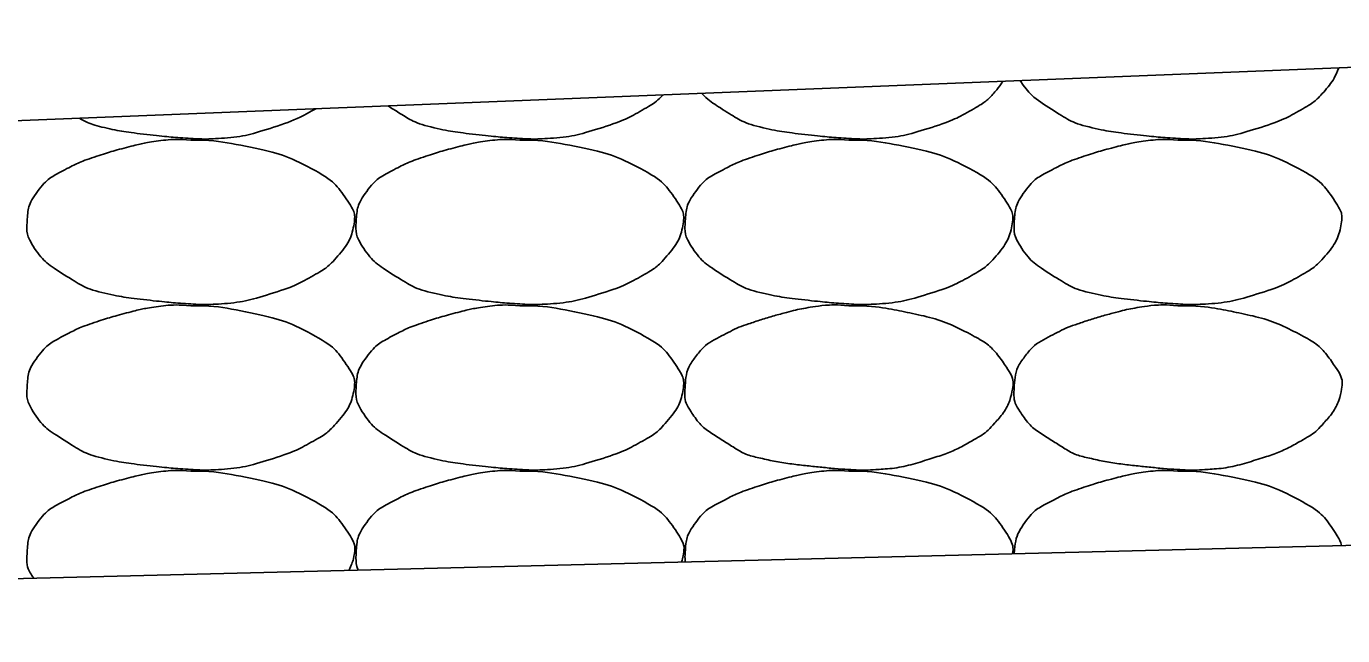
# Model space of a CAD drawing. Extents: x 1671357 to 13005564, y 567358 to 14261451.
# Drawn here: x 12758442.198 to 12758444.207, y 14259927.177 to 14259928.107 of the extents above; entities that cross this region are included whole.
import ezdxf

# ---------------------------------------------------------------- set-up
doc = ezdxf.new("R2010")
doc.units = 0
doc.layers.add('Default', color=7, linetype='Continuous')
doc.layers.add('R_Draft', color=7, linetype='Continuous')

msp = doc.modelspace()

# ---------------------------------------------------------------- linework, layer by layer
at = {"layer": 'Default'}
for p, q in [((12758441.7858, 14259927.947), (12758445.783, 14259928.1069)), ((12758438.7062, 14259927.1769), (12758456.7994, 14259927.6286))]:
    msp.add_line(p, q, dxfattribs=at)
at = {"layer": 'R_Draft'}
for points in [[(12758444.2014, 14259928.0435), (12758444.1964, 14259928.0303), (12758444.1884, 14259928.0175), (12758444.1685, 14259927.9952), (12758444.1592, 14259927.9881), (12758444.1277, 14259927.9702), (12758444.1078, 14259927.9606), (12758444.0574, 14259927.9447), (12758444.0291, 14259927.9375), (12758443.9852, 14259927.9348), (12758443.9705, 14259927.9347), (12758443.9338, 14259927.9371), (12758443.9118, 14259927.9393), (12758443.8656, 14259927.9443), (12758443.8417, 14259927.9481), (12758443.7982, 14259927.9582), (12758443.7813, 14259927.9687), (12758443.7444, 14259927.9918), (12758443.7286, 14259928.0036), (12758443.7149, 14259928.0241)], [(12758443.6886, 14259928.023), (12758443.6848, 14259928.0171), (12758443.6804, 14259928.0112), (12758443.6661, 14259927.9952), (12758443.6568, 14259927.9881), (12758443.6253, 14259927.9702), (12758443.6054, 14259927.9606), (12758443.555, 14259927.9447), (12758443.5267, 14259927.9375), (12758443.4828, 14259927.9348), (12758443.468, 14259927.9347), (12758443.4314, 14259927.9371), (12758443.4094, 14259927.9393), (12758443.3632, 14259927.9443), (12758443.3393, 14259927.9481), (12758443.2958, 14259927.9582), (12758443.2789, 14259927.9687), (12758443.2491, 14259927.9874), (12758443.2383, 14259927.9949), (12758443.2285, 14259928.0047)], [(12758443.1699, 14259928.0023), (12758443.1616, 14259927.9936), (12758443.1531, 14259927.9874), (12758443.1229, 14259927.9702), (12758443.103, 14259927.9606), (12758443.0526, 14259927.9447), (12758443.0243, 14259927.9375), (12758442.9803, 14259927.9348), (12758442.9656, 14259927.9347), (12758442.929, 14259927.9371), (12758442.907, 14259927.9393), (12758442.8608, 14259927.9443), (12758442.8369, 14259927.9481), (12758442.7934, 14259927.9582), (12758442.7765, 14259927.9687), (12758442.7559, 14259927.9816), (12758442.7528, 14259927.9836), (12758442.7499, 14259927.9855)], [(12758442.6396, 14259927.9811), (12758442.6198, 14259927.9699), (12758442.6002, 14259927.9605), (12758442.5502, 14259927.9447), (12758442.5218, 14259927.9375), (12758442.4779, 14259927.9348), (12758442.4632, 14259927.9347), (12758442.4265, 14259927.9371), (12758442.4046, 14259927.9393), (12758442.3583, 14259927.9443), (12758442.3345, 14259927.9481), (12758442.2991, 14259927.9563), (12758442.2885, 14259927.961), (12758442.2782, 14259927.9667)], [(12758442.4486, 14259927.9331), (12758442.4779, 14259927.9335), (12758442.5073, 14259927.9291), (12758442.5724, 14259927.9158), (12758442.6054, 14259927.9049), (12758442.6607, 14259927.8752), (12758442.6759, 14259927.8591), (12758442.6969, 14259927.8276), (12758442.7003, 14259927.8167), (12758442.6952, 14259927.7883), (12758442.6854, 14259927.7696), (12758442.6612, 14259927.7426), (12758442.652, 14259927.7355), (12758442.6204, 14259927.7176), (12758442.6006, 14259927.708), (12758442.5502, 14259927.6921), (12758442.5218, 14259927.6849), (12758442.4779, 14259927.6822), (12758442.4632, 14259927.6821), (12758442.4265, 14259927.6845), (12758442.4046, 14259927.6867), (12758442.3583, 14259927.6917), (12758442.3345, 14259927.6955), (12758442.2909, 14259927.7056), (12758442.2741, 14259927.7161), (12758442.2367, 14259927.7395), (12758442.2206, 14259927.7516), (12758442.1994, 14259927.7841), (12758442.1979, 14259927.7959), (12758442.1995, 14259927.8233), (12758442.2029, 14259927.8396), (12758442.2263, 14259927.8707), (12758442.2392, 14259927.8791), (12758442.2677, 14259927.8939), (12758442.2806, 14259927.9004), (12758442.3144, 14259927.9118), (12758442.3343, 14259927.9178), (12758442.3671, 14259927.9264), (12758442.3797, 14259927.9291), (12758442.4111, 14259927.934), (12758442.43, 14259927.9347), (12758442.4486, 14259927.9331)], [(12758442.951, 14259927.9331), (12758442.9803, 14259927.9335), (12758443.0097, 14259927.9291), (12758443.0748, 14259927.9158), (12758443.1078, 14259927.9049), (12758443.1632, 14259927.8752), (12758443.1783, 14259927.8591), (12758443.1993, 14259927.8276), (12758443.2027, 14259927.8167), (12758443.1976, 14259927.7883), (12758443.1878, 14259927.7696), (12758443.1636, 14259927.7426), (12758443.1544, 14259927.7355), (12758443.1229, 14259927.7176), (12758443.103, 14259927.708), (12758443.0526, 14259927.6921), (12758443.0243, 14259927.6849), (12758442.9803, 14259927.6822), (12758442.9656, 14259927.6821), (12758442.929, 14259927.6845), (12758442.907, 14259927.6867), (12758442.8608, 14259927.6917), (12758442.8369, 14259927.6955), (12758442.7934, 14259927.7056), (12758442.7765, 14259927.7161), (12758442.7391, 14259927.7395), (12758442.723, 14259927.7516), (12758442.7018, 14259927.7841), (12758442.7003, 14259927.7959), (12758442.7019, 14259927.8233), (12758442.7053, 14259927.8396), (12758442.7288, 14259927.8707), (12758442.7416, 14259927.8791), (12758442.7701, 14259927.8939), (12758442.7831, 14259927.9004), (12758442.8168, 14259927.9118), (12758442.8367, 14259927.9178), (12758442.8696, 14259927.9264), (12758442.8821, 14259927.9291), (12758442.9135, 14259927.934), (12758442.9324, 14259927.9347), (12758442.951, 14259927.9331)], [(12758443.4534, 14259927.9331), (12758443.4827, 14259927.9335), (12758443.5121, 14259927.9291), (12758443.5772, 14259927.9158), (12758443.6102, 14259927.9049), (12758443.6656, 14259927.8752), (12758443.6807, 14259927.8591), (12758443.7018, 14259927.8276), (12758443.7052, 14259927.8167), (12758443.7001, 14259927.7883), (12758443.6903, 14259927.7696), (12758443.6661, 14259927.7426), (12758443.6568, 14259927.7355), (12758443.6253, 14259927.7176), (12758443.6054, 14259927.708), (12758443.555, 14259927.6921), (12758443.5267, 14259927.6849), (12758443.4828, 14259927.6822), (12758443.468, 14259927.6821), (12758443.4314, 14259927.6845), (12758443.4094, 14259927.6867), (12758443.3632, 14259927.6917), (12758443.3393, 14259927.6955), (12758443.2958, 14259927.7056), (12758443.2789, 14259927.7161), (12758443.2415, 14259927.7395), (12758443.2254, 14259927.7516), (12758443.2042, 14259927.7841), (12758443.2027, 14259927.7959), (12758443.2043, 14259927.8233), (12758443.2077, 14259927.8396), (12758443.2312, 14259927.8707), (12758443.244, 14259927.8791), (12758443.2726, 14259927.8939), (12758443.2855, 14259927.9004), (12758443.3193, 14259927.9118), (12758443.3391, 14259927.9178), (12758443.372, 14259927.9264), (12758443.3846, 14259927.9291), (12758443.4159, 14259927.934), (12758443.4349, 14259927.9347), (12758443.4534, 14259927.9331)], [(12758443.9558, 14259927.9331), (12758443.9851, 14259927.9335), (12758444.0145, 14259927.9291), (12758444.0796, 14259927.9158), (12758444.1126, 14259927.9049), (12758444.168, 14259927.8752), (12758444.1831, 14259927.8591), (12758444.2042, 14259927.8276), (12758444.2076, 14259927.8167), (12758444.2025, 14259927.7883), (12758444.1927, 14259927.7696), (12758444.1685, 14259927.7426), (12758444.1592, 14259927.7355), (12758444.1277, 14259927.7176), (12758444.1078, 14259927.708), (12758444.0574, 14259927.6921), (12758444.0291, 14259927.6849), (12758443.9852, 14259927.6822), (12758443.9705, 14259927.6821), (12758443.9338, 14259927.6845), (12758443.9118, 14259927.6867), (12758443.8656, 14259927.6917), (12758443.8417, 14259927.6955), (12758443.7982, 14259927.7056), (12758443.7813, 14259927.7161), (12758443.7439, 14259927.7395), (12758443.7278, 14259927.7516), (12758443.7066, 14259927.7841), (12758443.7052, 14259927.7959), (12758443.7067, 14259927.8233), (12758443.7102, 14259927.8396), (12758443.7336, 14259927.8707), (12758443.7464, 14259927.8791), (12758443.775, 14259927.8939), (12758443.7879, 14259927.9004), (12758443.8217, 14259927.9118), (12758443.8415, 14259927.9178), (12758443.8744, 14259927.9264), (12758443.887, 14259927.9291), (12758443.9184, 14259927.934), (12758443.9373, 14259927.9347), (12758443.9558, 14259927.9331)], [(12758442.4486, 14259927.6805), (12758442.4779, 14259927.6809), (12758442.5073, 14259927.6765), (12758442.5724, 14259927.6632), (12758442.6054, 14259927.6523), (12758442.6607, 14259927.6226), (12758442.6759, 14259927.6065), (12758442.6969, 14259927.575), (12758442.7003, 14259927.5641), (12758442.6952, 14259927.5357), (12758442.6854, 14259927.517), (12758442.6612, 14259927.49), (12758442.652, 14259927.4829), (12758442.6204, 14259927.465), (12758442.6006, 14259927.4554), (12758442.5502, 14259927.4395), (12758442.5218, 14259927.4323), (12758442.4779, 14259927.4295), (12758442.4632, 14259927.4295), (12758442.4265, 14259927.4319), (12758442.4046, 14259927.4341), (12758442.3583, 14259927.4391), (12758442.3345, 14259927.4429), (12758442.2909, 14259927.453), (12758442.2741, 14259927.4635), (12758442.2367, 14259927.4869), (12758442.2206, 14259927.499), (12758442.1994, 14259927.5315), (12758442.1979, 14259927.5433), (12758442.1995, 14259927.5707), (12758442.2029, 14259927.587), (12758442.2263, 14259927.6181), (12758442.2392, 14259927.6265), (12758442.2677, 14259927.6413), (12758442.2806, 14259927.6478), (12758442.3144, 14259927.6592), (12758442.3343, 14259927.6652), (12758442.3671, 14259927.6738), (12758442.3797, 14259927.6765), (12758442.4111, 14259927.6814), (12758442.43, 14259927.6821), (12758442.4486, 14259927.6805)], [(12758442.951, 14259927.6805), (12758442.9803, 14259927.6809), (12758443.0097, 14259927.6765), (12758443.0748, 14259927.6632), (12758443.1078, 14259927.6523), (12758443.1632, 14259927.6226), (12758443.1783, 14259927.6065), (12758443.1993, 14259927.575), (12758443.2027, 14259927.5641), (12758443.1976, 14259927.5357), (12758443.1878, 14259927.517), (12758443.1636, 14259927.49), (12758443.1544, 14259927.4829), (12758443.1229, 14259927.465), (12758443.103, 14259927.4554), (12758443.0526, 14259927.4395), (12758443.0243, 14259927.4323), (12758442.9803, 14259927.4295), (12758442.9656, 14259927.4295), (12758442.929, 14259927.4319), (12758442.907, 14259927.4341), (12758442.8608, 14259927.4391), (12758442.8369, 14259927.4429), (12758442.7934, 14259927.453), (12758442.7765, 14259927.4635), (12758442.7391, 14259927.4869), (12758442.723, 14259927.499), (12758442.7018, 14259927.5315), (12758442.7003, 14259927.5433), (12758442.7019, 14259927.5707), (12758442.7053, 14259927.587), (12758442.7288, 14259927.6181), (12758442.7416, 14259927.6265), (12758442.7701, 14259927.6413), (12758442.7831, 14259927.6478), (12758442.8168, 14259927.6592), (12758442.8367, 14259927.6652), (12758442.8696, 14259927.6738), (12758442.8821, 14259927.6765), (12758442.9135, 14259927.6814), (12758442.9324, 14259927.6821), (12758442.951, 14259927.6805)], [(12758443.4534, 14259927.6805), (12758443.4827, 14259927.6809), (12758443.5121, 14259927.6765), (12758443.5414, 14259927.6705), (12758443.5772, 14259927.6632), (12758443.6102, 14259927.6523), (12758443.6434, 14259927.6345), (12758443.6656, 14259927.6226), (12758443.6807, 14259927.6065), (12758443.6954, 14259927.5845), (12758443.7018, 14259927.575), (12758443.7052, 14259927.5641), (12758443.7034, 14259927.5545), (12758443.7001, 14259927.5357), (12758443.6903, 14259927.517), (12758443.6754, 14259927.5005), (12758443.6661, 14259927.49), (12758443.6568, 14259927.4829), (12758443.6454, 14259927.4765), (12758443.6253, 14259927.465), (12758443.6054, 14259927.4554), (12758443.5834, 14259927.4485), (12758443.555, 14259927.4395), (12758443.5267, 14259927.4323), (12758443.4974, 14259927.4305), (12758443.4828, 14259927.4295), (12758443.468, 14259927.4295), (12758443.4534, 14259927.4305), (12758443.4314, 14259927.4319), (12758443.4094, 14259927.4341), (12758443.3874, 14259927.4365), (12758443.3632, 14259927.4391), (12758443.3393, 14259927.4429), (12758443.3154, 14259927.4485), (12758443.2958, 14259927.453), (12758443.2789, 14259927.4635), (12758443.2614, 14259927.4745), (12758443.2415, 14259927.4869), (12758443.2254, 14259927.499), (12758443.2114, 14259927.5205), (12758443.2042, 14259927.5315), (12758443.2027, 14259927.5433), (12758443.2034, 14259927.5545), (12758443.2043, 14259927.5707), (12758443.2077, 14259927.587), (12758443.2194, 14259927.6025), (12758443.2312, 14259927.6181), (12758443.244, 14259927.6265), (12758443.2594, 14259927.6345), (12758443.2726, 14259927.6413), (12758443.2855, 14259927.6478), (12758443.2994, 14259927.6525), (12758443.3193, 14259927.6592), (12758443.3391, 14259927.6652), (12758443.3594, 14259927.6705), (12758443.372, 14259927.6738), (12758443.3846, 14259927.6765), (12758443.3974, 14259927.6785), (12758443.4159, 14259927.6814), (12758443.4349, 14259927.6821), (12758443.4534, 14259927.6805)], [(12758443.9558, 14259927.6805), (12758443.9851, 14259927.6809), (12758444.0145, 14259927.6765), (12758444.0438, 14259927.6705), (12758444.0796, 14259927.6632), (12758444.1126, 14259927.6523), (12758444.1458, 14259927.6345), (12758444.168, 14259927.6226), (12758444.1831, 14259927.6065), (12758444.1979, 14259927.5845), (12758444.2042, 14259927.575), (12758444.2076, 14259927.5641), (12758444.2059, 14259927.5545), (12758444.2025, 14259927.5357), (12758444.1927, 14259927.517), (12758444.1778, 14259927.5005), (12758444.1685, 14259927.49), (12758444.1592, 14259927.4829), (12758444.1478, 14259927.4765), (12758444.1277, 14259927.465), (12758444.1078, 14259927.4554), (12758444.0858, 14259927.4485), (12758444.0574, 14259927.4395), (12758444.0291, 14259927.4323), (12758443.9998, 14259927.4305), (12758443.9852, 14259927.4295), (12758443.9705, 14259927.4295), (12758443.9558, 14259927.4305), (12758443.9338, 14259927.4319), (12758443.9118, 14259927.4341), (12758443.8898, 14259927.4365), (12758443.8656, 14259927.4391), (12758443.8417, 14259927.4429), (12758443.8178, 14259927.4485), (12758443.7982, 14259927.453), (12758443.7813, 14259927.4635), (12758443.7638, 14259927.4745), (12758443.7439, 14259927.4869), (12758443.7278, 14259927.499), (12758443.7138, 14259927.5205), (12758443.7066, 14259927.5315), (12758443.7052, 14259927.5433), (12758443.7058, 14259927.5545), (12758443.7067, 14259927.5707), (12758443.7102, 14259927.587), (12758443.7218, 14259927.6025), (12758443.7336, 14259927.6181), (12758443.7464, 14259927.6265), (12758443.7618, 14259927.6345), (12758443.775, 14259927.6413), (12758443.7879, 14259927.6478), (12758443.8018, 14259927.6525), (12758443.8217, 14259927.6592), (12758443.8415, 14259927.6652), (12758443.8618, 14259927.6705), (12758443.8744, 14259927.6738), (12758443.887, 14259927.6765), (12758443.8998, 14259927.6785), (12758443.9184, 14259927.6814), (12758443.9373, 14259927.6821), (12758443.9558, 14259927.6805)], [(12758442.2088, 14259927.2645), (12758442.2081, 14259927.2656), (12758442.2073, 14259927.2667), (12758442.1994, 14259927.2789), (12758442.1979, 14259927.2907), (12758442.1995, 14259927.3181), (12758442.2029, 14259927.3344), (12758442.2263, 14259927.3655), (12758442.2392, 14259927.3739), (12758442.2677, 14259927.3887), (12758442.2806, 14259927.3952), (12758442.3144, 14259927.4066), (12758442.3343, 14259927.4126), (12758442.3671, 14259927.4212), (12758442.3797, 14259927.4239), (12758442.4111, 14259927.4288), (12758442.43, 14259927.4295), (12758442.4486, 14259927.4279)], [(12758442.7043, 14259927.2769), (12758442.7011, 14259927.2852), (12758442.7005, 14259927.2937), (12758442.7019, 14259927.3181), (12758442.7053, 14259927.3344), (12758442.7288, 14259927.3655), (12758442.7416, 14259927.3739), (12758442.7701, 14259927.3887), (12758442.7831, 14259927.3952), (12758442.8168, 14259927.4066), (12758442.8367, 14259927.4126), (12758442.8696, 14259927.4212), (12758442.8821, 14259927.4239), (12758442.9135, 14259927.4288), (12758442.9324, 14259927.4295), (12758442.951, 14259927.4279)], [(12758443.2037, 14259927.2894), (12758443.2032, 14259927.2936), (12758443.2031, 14259927.2978), (12758443.2043, 14259927.3181), (12758443.2077, 14259927.3344), (12758443.2312, 14259927.3655), (12758443.244, 14259927.3739), (12758443.2726, 14259927.3887), (12758443.2855, 14259927.3952), (12758443.3193, 14259927.4066), (12758443.3391, 14259927.4126), (12758443.372, 14259927.4212), (12758443.3846, 14259927.4239), (12758443.4159, 14259927.4288), (12758443.4349, 14259927.4295), (12758443.4534, 14259927.4279)], [(12758443.7058, 14259927.302), (12758443.7068, 14259927.3181), (12758443.7102, 14259927.3345), (12758443.7336, 14259927.3655), (12758443.7464, 14259927.3739), (12758443.775, 14259927.3887), (12758443.7879, 14259927.3952), (12758443.8217, 14259927.4066), (12758443.8415, 14259927.4126), (12758443.8744, 14259927.4212), (12758443.887, 14259927.4239), (12758443.9184, 14259927.4288), (12758443.9373, 14259927.4295), (12758443.9558, 14259927.4279)], [(12758442.4486, 14259927.4279), (12758442.4779, 14259927.4283), (12758442.5073, 14259927.4239), (12758442.5724, 14259927.4106), (12758442.6054, 14259927.3997), (12758442.6607, 14259927.37), (12758442.6759, 14259927.3539), (12758442.6969, 14259927.3224), (12758442.7003, 14259927.3115), (12758442.6971, 14259927.2933), (12758442.6942, 14259927.2848), (12758442.6902, 14259927.2765)], [(12758442.951, 14259927.4279), (12758442.9803, 14259927.4283), (12758443.0097, 14259927.4239), (12758443.0748, 14259927.4106), (12758443.1078, 14259927.3997), (12758443.1632, 14259927.37), (12758443.1783, 14259927.3539), (12758443.1993, 14259927.3224), (12758443.2027, 14259927.3115), (12758443.2003, 14259927.2977), (12758443.1992, 14259927.2934), (12758443.1978, 14259927.2892)], [(12758443.4534, 14259927.4279), (12758443.4827, 14259927.4283), (12758443.5121, 14259927.4239), (12758443.5772, 14259927.4106), (12758443.6102, 14259927.3997), (12758443.6656, 14259927.37), (12758443.6807, 14259927.3539), (12758443.7018, 14259927.3224), (12758443.7052, 14259927.3115), (12758443.7034, 14259927.3019)], [(12758443.9558, 14259927.4279), (12758443.9851, 14259927.4283), (12758444.0145, 14259927.4239), (12758444.0796, 14259927.4106), (12758444.1126, 14259927.3997), (12758444.168, 14259927.37), (12758444.1831, 14259927.3539), (12758444.2015, 14259927.3264), (12758444.2042, 14259927.3204), (12758444.2055, 14259927.3145)]]:
    msp.add_open_spline(points, degree=3, dxfattribs=at)

doc.saveas('drawing.dxf')
